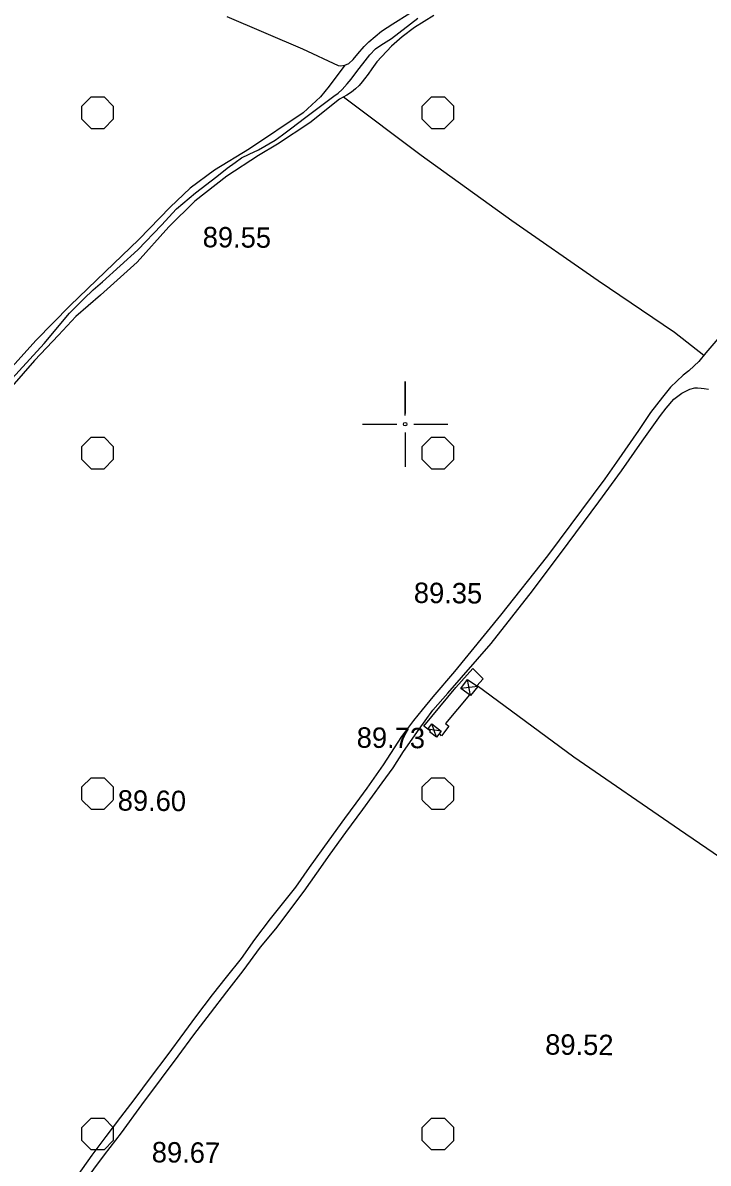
# Model space of a CAD drawing. Extents: x 417995 to 421451, y 4454518 to 4458015.
# Drawn here: x 419387.7 to 419589, y 4455282.9 to 4455617.9 of the extents above; entities that cross this region are included whole.
import ezdxf

# ---------------------------------------------------------------- set-up
doc = ezdxf.new("R2010")
doc.units = 0
for name, color, linetype in [('B_Sundurma', 7, 'Continuous'), ('Hid_Suyol_Toprakustu', 7, 'Continuous'), ('P_Grid', 7, 'Continuous'), ('PAFTALAMA', 7, 'Continuous'), ('Sinir_itirazli_Mulkiyet', 7, 'Continuous'), ('Sinir_Tel_bir_taraf', 7, 'Continuous'), ('TR_TARIMALANI', 7, 'Continuous'), ('Y_Kot_Noktasi', 7, 'Continuous'), ('Y_Yol_Kotu', 7, 'Continuous'), ('Yol_Toprak_Duz', 7, 'Continuous'), ('Yol_Toprak_Kesik', 7, 'Continuous')]:
    doc.layers.add(name, color=color, linetype=linetype)

msp = doc.modelspace()

# ---------------------------------------------------------------- linework, layer by layer
at = {"layer": 'B_Sundurma'}
for p, q in [((419521.32, 4455422.96), (419516.35, 4455422.31)), ((419519.19, 4455420.25), (419518.3, 4455424.99)), ((419510.56, 4455409.78), (419506.67, 4455410.43)), ((419509.24, 4455408.1), (419507.86, 4455412))]:
    msp.add_line(p, q, dxfattribs=at)
for points in [[(419521.32, 4455422.96), (419519.19, 4455420.25), (419516.35, 4455422.31), (419518.3, 4455424.99)], [(419510.56, 4455409.78), (419509.24, 4455408.1), (419507.19, 4455409.58), (419507.4, 4455409.81), (419506.67, 4455410.43), (419507.86, 4455412)]]:
    msp.add_lwpolyline(points, close=True, dxfattribs=at)
at = {"layer": 'Hid_Suyol_Toprakustu'}
msp.add_lwpolyline([(419382.39, 4455511.05), (419393.92, 4455523.69), (419401.37, 4455532.63), (419405.62, 4455536.77), (419408.34, 4455539.41), (419411.12, 4455541.82), (419421.48, 4455551.21), (419428.39, 4455558.48), (419432.79, 4455563.2), (419438.42, 4455567.97), (419444.65, 4455572.71), (419447.69, 4455575.17), (419450.04, 4455576.9), (419451.95, 4455578.25), (419454.18, 4455579.32), (419456.88, 4455580.59), (419461.81, 4455583.41), (419463.98, 4455585.01), (419466.74, 4455587.08), (419470.44, 4455589.86), (419479.04, 4455596.32), (419480.33, 4455597.25), (419481.52, 4455598.29), (419482.92, 4455599.92), (419484.1, 4455601.38), (419486.12, 4455603.96), (419487.59, 4455605.88), (419489.62, 4455608.48), (419491.28, 4455610.22), (419492.8, 4455611.33), (419495.99, 4455613.32), (419503.73, 4455619.29)], dxfattribs=at)
at = {"layer": 'P_Grid'}
for p, q in [((419500, 4455512.5), (419500, 4455503.12)), ((419487.5, 4455500), (419496.88, 4455500)), ((419500, 4455500), (419500, 4455500)), ((419503.12, 4455500), (419512.5, 4455500)), ((419500, 4455496.88), (419500, 4455487.5))]:
    msp.add_line(p, q, dxfattribs=at)
at = {"layer": 'PAFTALAMA'}
for p, q in [((419500, 4455502.5), (419500, 4455512.5)), ((419487.5, 4455500), (419497.5, 4455500)), ((419502.5, 4455500), (419512.5, 4455500)), ((419500, 4455497.5), (419500, 4455487.5))]:
    msp.add_line(p, q, dxfattribs=at)
msp.add_circle((419500, 4455500), 0.5, dxfattribs=at)
at = {"layer": 'Sinir_itirazli_Mulkiyet'}
for points in [[(419447.58, 4455619.76), (419469.81, 4455610.25), (419480.27, 4455605.34), (419480.97, 4455605.26), (419482.24, 4455605.4), (419483.47, 4455605.95), (419484.73, 4455607.1), (419486.12, 4455608.78), (419487.91, 4455610.92), (419489.34, 4455612.33), (419493.08, 4455615.41), (419496.4, 4455617.61), (419516.37, 4455630.18)], [(419482.24, 4455605.4), (419477.67, 4455599.26), (419475.08, 4455596.17), (419470.04, 4455591.49), (419454.3, 4455580.88), (419443.97, 4455574.63), (419436.84, 4455569.34), (419430.99, 4455563.7), (419421.75, 4455554.2), (419411.84, 4455544.72), (419401.53, 4455534.84), (419391.46, 4455524.53), (419381.01, 4455512.94)], [(419481.87, 4455596.11), (419504.68, 4455579.05), (419531.36, 4455559.79), (419556.69, 4455542.18), (419579.13, 4455526.98), (419587.74, 4455520.24)], [(419521.15, 4455423.25), (419549.57, 4455402.25), (419580.59, 4455380.96), (419610.57, 4455360.44), (419634.26, 4455345.72)]]:
    msp.add_lwpolyline(points, dxfattribs=at)
at = {"layer": 'Sinir_Tel_bir_taraf'}
for points in [[(419508.46, 4455620), (419502.72, 4455616.51), (419499.15, 4455613.75), (419495.95, 4455611.05), (419491.71, 4455606.38), (419490.19, 4455604.33), (419489.1, 4455602.8), (419488.06, 4455601.45), (419487.34, 4455600.52), (419486.5, 4455599.52), (419485.43, 4455598.46), (419484.2, 4455597.51), (419482.83, 4455596.65), (419480.75, 4455595.48), (419471.97, 4455588.55), (419462.45, 4455582.27), (419456.92, 4455578.95), (419447.65, 4455572.87), (419438.19, 4455565.47), (419430.57, 4455557.98), (419421.22, 4455547.62), (419410.44, 4455537.92), (419403.28, 4455531.61), (419398.19, 4455526.17), (419391.12, 4455518.68), (419381.12, 4455507.25)], [(419506.67, 4455410.43), (419505.47, 4455411.3), (419514.93, 4455422.64), (419519.85, 4455428.2), (419522.94, 4455425.22), (419521.05, 4455423.14)], [(419518.93, 4455420.44), (419511.83, 4455412.08), (419512.8, 4455411.28), (419510.72, 4455408.47), (419510.07, 4455409.15)]]:
    msp.add_lwpolyline(points, dxfattribs=at)
at = {"layer": 'TR_TARIMALANI'}
for p, q in [((419405, 4455593.42), (419407.71, 4455596.13)), ((419405.04, 4455589.6), (419405.04, 4455593.43)), ((419407.75, 4455596.14), (419411.58, 4455596.14)), ((419414.25, 4455593.42), (419411.55, 4455596.13)), ((419414.29, 4455589.6), (419414.29, 4455593.43)), ((419505, 4455593.42), (419507.71, 4455596.13)), ((419505.04, 4455589.6), (419505.04, 4455593.43)), ((419507.75, 4455596.14), (419511.58, 4455596.14)), ((419514.25, 4455593.42), (419511.54, 4455596.13)), ((419514.29, 4455589.6), (419514.29, 4455593.43)), ((419407.71, 4455586.88), (419405.01, 4455589.59)), ((419411.54, 4455586.88), (419414.25, 4455589.59)), ((419507.71, 4455586.88), (419505, 4455589.59)), ((419511.54, 4455586.88), (419514.25, 4455589.59)), ((419407.75, 4455586.89), (419411.58, 4455586.89)), ((419507.75, 4455586.89), (419511.58, 4455586.89)), ((419405, 4455493.42), (419407.71, 4455496.13)), ((419407.75, 4455496.14), (419411.58, 4455496.14)), ((419414.25, 4455493.42), (419411.55, 4455496.13)), ((419505, 4455493.42), (419507.71, 4455496.13)), ((419507.75, 4455496.14), (419511.58, 4455496.14)), ((419514.25, 4455493.42), (419511.54, 4455496.13)), ((419405.04, 4455489.6), (419405.04, 4455493.43)), ((419414.29, 4455489.6), (419414.29, 4455493.43)), ((419505.04, 4455489.6), (419505.04, 4455493.43)), ((419514.29, 4455489.6), (419514.29, 4455493.43)), ((419407.71, 4455486.88), (419405.01, 4455489.59)), ((419411.54, 4455486.88), (419414.25, 4455489.59)), ((419507.71, 4455486.88), (419505, 4455489.59)), ((419511.54, 4455486.88), (419514.25, 4455489.59)), ((419407.75, 4455486.89), (419411.58, 4455486.89)), ((419507.75, 4455486.89), (419511.58, 4455486.89)), ((419405, 4455393.42), (419407.71, 4455396.13)), ((419407.75, 4455396.14), (419411.58, 4455396.14)), ((419414.25, 4455393.42), (419411.55, 4455396.13)), ((419505, 4455393.42), (419507.71, 4455396.13)), ((419507.75, 4455396.14), (419511.58, 4455396.14)), ((419514.25, 4455393.42), (419511.54, 4455396.13)), ((419405.04, 4455389.6), (419405.04, 4455393.43)), ((419414.29, 4455389.6), (419414.29, 4455393.43)), ((419505.04, 4455389.6), (419505.04, 4455393.43)), ((419514.29, 4455389.6), (419514.29, 4455393.43)), ((419407.71, 4455386.88), (419405.01, 4455389.59)), ((419411.54, 4455386.88), (419414.25, 4455389.59)), ((419507.71, 4455386.88), (419505, 4455389.59)), ((419511.54, 4455386.88), (419514.25, 4455389.59)), ((419407.75, 4455386.89), (419411.58, 4455386.89)), ((419507.75, 4455386.89), (419511.58, 4455386.89)), ((419405, 4455293.42), (419407.71, 4455296.13)), ((419407.75, 4455296.14), (419411.58, 4455296.14)), ((419414.25, 4455293.42), (419411.55, 4455296.13)), ((419505, 4455293.42), (419507.71, 4455296.13)), ((419507.75, 4455296.14), (419511.58, 4455296.14)), ((419514.25, 4455293.42), (419511.54, 4455296.13)), ((419405.04, 4455289.6), (419405.04, 4455293.43)), ((419414.29, 4455289.6), (419414.29, 4455293.43)), ((419505.04, 4455289.6), (419505.04, 4455293.43)), ((419514.29, 4455289.6), (419514.29, 4455293.43)), ((419407.71, 4455286.88), (419405.01, 4455289.59)), ((419411.54, 4455286.88), (419414.25, 4455289.59)), ((419507.71, 4455286.88), (419505, 4455289.59)), ((419511.54, 4455286.88), (419514.25, 4455289.59)), ((419407.75, 4455286.89), (419411.58, 4455286.89)), ((419507.75, 4455286.89), (419511.58, 4455286.89))]:
    msp.add_line(p, q, dxfattribs=at)
at = {"layer": 'Yol_Toprak_Duz'}
msp.add_lwpolyline([(419405.38, 4455276.95), (419411.69, 4455285.41), (419416.65, 4455291.8), (419422.65, 4455300.02), (419428.45, 4455307.81), (419433.28, 4455314.31), (419437.89, 4455320.65), (419442.82, 4455326.96), (419447.57, 4455333.27), (419452.41, 4455339.37), (419457.49, 4455346.32), (419462.03, 4455351.79), (419470.29, 4455362.8), (419474.08, 4455368.06), (419477.96, 4455373.64), (419482.58, 4455380.04), (419487.58, 4455386.83), (419493.22, 4455394.62), (419496.43, 4455399.01), (419499.55, 4455403.81), (419504.11, 4455410.36), (419505.89, 4455412.86), (419508.17, 4455416), (419512.51, 4455420.94), (419525.27, 4455435.54), (419537.4, 4455451.04), (419547.87, 4455465.06), (419556.9, 4455477.19), (419563.52, 4455486.33), (419569.62, 4455495.04), (419575.02, 4455502.56), (419576.67, 4455504.74), (419578.97, 4455507.3), (419581.3, 4455509.09), (419583.62, 4455510.32), (419585.06, 4455510.63), (419585.88, 4455510.65), (419586.97, 4455510.61), (419587.89, 4455510.48), (419589.12, 4455510.28)], dxfattribs=at)
at = {"layer": 'Yol_Toprak_Kesik'}
msp.add_lwpolyline([(419592.46, 4455525.79), (419588.37, 4455520.98), (419586.25, 4455518.45), (419584.86, 4455517.14), (419583.36, 4455515.7), (419581.71, 4455514.37), (419579.77, 4455512.63), (419577.95, 4455510.86), (419575.61, 4455507.97), (419572.06, 4455503.41), (419568.57, 4455498.16), (419562.07, 4455488.79), (419558.66, 4455483.95), (419541.79, 4455461.3), (419528.05, 4455443.84), (419514.49, 4455427.38), (419508.13, 4455419.93), (419504.97, 4455416.1), (419502.46, 4455412.98), (419498.95, 4455408.24), (419493.49, 4455399.96), (419488.73, 4455393.06), (419485.52, 4455388.68), (419482.17, 4455384.16), (419477.53, 4455377.79), (419471.78, 4455369.74), (419467.81, 4455364.02), (419460.37, 4455354.73), (419455.74, 4455348.65), (419451.81, 4455343.01), (419447.36, 4455337.55), (419443.32, 4455332.35), (419438.43, 4455325.89), (419435.15, 4455321.49), (419429.94, 4455314.41), (419425.38, 4455308.34), (419420.31, 4455301.54), (419416.32, 4455296.47), (419412.09, 4455290.74), (419407.98, 4455285.26), (419403.45, 4455278.95)], dxfattribs=at)

# ---------------------------------------------------------------- texts
at = {"layer": 'Y_Kot_Noktasi'}
for s, p in [('89.55', (419440.49, 4455551.97)), ('89.35', (419502.53, 4455447.48)), ('89.60', (419415.52, 4455386.49)), ('89.52', (419541.11, 4455314.81)), ('89.67', (419425.53, 4455283.16))]:
    msp.add_text(s, height=6, rotation=359.4709, dxfattribs=at).set_placement(p)
at = {"layer": 'Y_Yol_Kotu'}
msp.add_text('89.73', height=6, rotation=359.4709, dxfattribs=at).set_placement((419485.74, 4455404.96))

doc.saveas('drawing.dxf')
